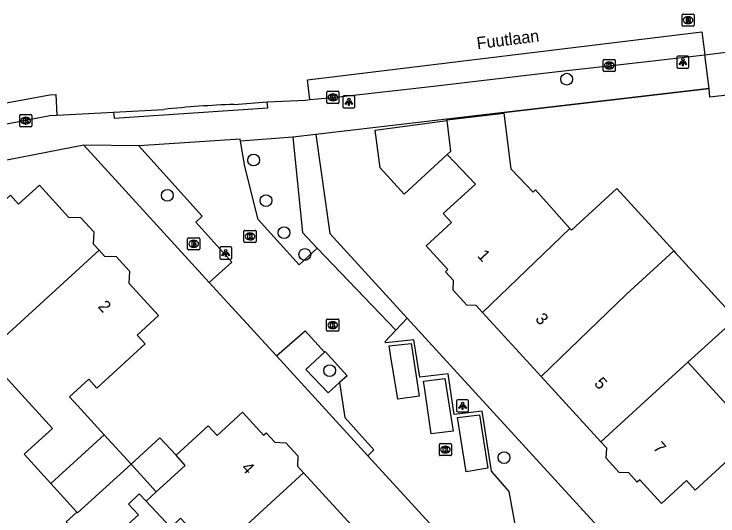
# Model space of a CAD drawing. Extents: x 161772 to 163123, y 383092 to 383917.
# Drawn here: x 162697.9 to 162756.3, y 383845.4 to 383887 of the extents above; entities that cross this region are included whole.
import ezdxf

# ---------------------------------------------------------------- set-up
doc = ezdxf.new("R2010")
doc.units = 0
for name, color, linetype in [('IMGEO_Boom', 7, 'Continuous'), ('IMGEO_Brandkraan', 7, 'Continuous'), ('IMGEO_Kolk', 7, 'Continuous'), ('IMGEO_Lichtpunt', 7, 'Continuous'), ('IMGEO_Muur', 7, 'Continuous'), ('IMGEO_Openbare_ruimte_label', 7, 'Continuous'), ('IMGEO_Pand', 7, 'Continuous'), ('IMGEO_Pand_nummerreeks', 7, 'Continuous'), ('IMGEO_Parkeervlak_open', 7, 'Continuous'), ('IMGEO_Rijbaan_lokaal_open', 7, 'Continuous'), ('IMGEO_Rioolput', 7, 'Continuous'), ('IMGEO_Voetpad_open', 7, 'Continuous'), ('IMGEO_Woonerf_open', 7, 'Continuous')]:
    doc.layers.add(name, color=color, linetype=linetype)

msp = doc.modelspace()

# ---------------------------------------------------------------- linework, layer by layer
at = {"layer": 'IMGEO_Boom'}
for centre in [(162743.756, 383881.623), (162717.784, 383874.917), (162710.639, 383871.994), (162718.813, 383871.56), (162720.315, 383868.9), (162722.035, 383867.091), (162724.097, 383857.469), (162738.557, 383850.255)]:
    msp.add_circle(centre, 0.489, dxfattribs=at)
at = {"layer": 'IMGEO_Brandkraan'}
for p, q in [((162712.317, 383867.548), (162712.317, 383868.4)), ((162712.392, 383868.474), (162713.244, 383868.474)), ((162713.318, 383868.4), (162713.318, 383867.548)), ((162712.828, 383867.694), (162712.803, 383867.694)), ((162712.805, 383868.254), (162712.83, 383868.254)), ((162713.244, 383867.474), (162712.392, 383867.474))]:
    msp.add_line(p, q, dxfattribs=at)
for points in [[(162712.317, 383867.548), (162712.317, 383868.4)], [(162712.392, 383868.474), (162713.244, 383868.474)], [(162713.318, 383868.4), (162713.318, 383867.548)], [(162712.665, 383868.174), (162712.665, 383867.774), (162712.878, 383867.774)], [(162712.896, 383868.174), (162712.665, 383868.174)], [(162712.844, 383868.093), (162712.79, 383868.093), (162712.79, 383868.017)], [(162712.79, 383868.017), (162712.843, 383868.017)], [(162712.852, 383867.941), (162712.79, 383867.941), (162712.79, 383867.86)], [(162712.79, 383867.86), (162712.852, 383867.86)], [(162713.244, 383867.474), (162712.392, 383867.474)]]:
    msp.add_lwpolyline(points, dxfattribs=at)
for centre, radius, start, end in [((162712.394, 383868.398), 0.0765, 91.55205, 178.44795), ((162712.394, 383868.398), 0.0765, 91.55205, 178.44795), ((162713.242, 383868.398), 0.0765, 1.55205, 88.44795), ((162713.242, 383868.398), 0.0765, 1.55205, 88.44795), ((162712.845, 383868.055), 0.0379, 267.82845, 90.93552), ((162712.853, 383867.9), 0.0404, 269.87594, 90.50774), ((162712.884, 383868.025), 0.251, 268.66757, 293.53466), ((162712.9, 383868.029), 0.145, 59.4692, 91.53667), ((162712.925, 383868.076), 0.0922, 285.51372, 58.15012), ((162712.93, 383867.884), 0.105, 301.31148, 78.98903), ((162712.394, 383867.55), 0.0765, 181.55205, 268.44795), ((162712.394, 383867.55), 0.0765, 181.55205, 268.44795), ((162713.242, 383867.55), 0.0765, 271.55205, 358.44795), ((162713.242, 383867.55), 0.0765, 271.55205, 358.44795)]:
    msp.add_arc(centre, radius, start, end, dxfattribs=at)
for centre, major_axis, ratio, start_param, end_param in [((162712.804, 383867.974), (-0.387, 0.002), 0.722429, 4.712389, 7.853982), ((162712.829, 383867.974), (-0.39, 0.002), 0.717154, 1.570796, 4.712389)]:
    msp.add_ellipse(centre, major_axis=major_axis, ratio=ratio, start_param=start_param, end_param=end_param, dxfattribs=at)
at = {"layer": 'IMGEO_Kolk'}
for p, q in [((162746.781, 383882.332), (162746.781, 383883.184)), ((162746.856, 383883.258), (162747.708, 383883.258)), ((162747.269, 383883.038), (162747.294, 383883.038)), ((162747.782, 383883.184), (162747.782, 383882.332)), ((162747.292, 383882.478), (162747.267, 383882.478)), ((162747.708, 383882.258), (162746.856, 383882.258)), ((162723.862, 383879.69), (162723.862, 383880.542)), ((162723.937, 383880.616), (162724.789, 383880.616)), ((162724.863, 383880.542), (162724.863, 383879.69)), ((162724.35, 383880.396), (162724.375, 383880.396)), ((162724.789, 383879.616), (162723.937, 383879.616)), ((162724.373, 383879.836), (162724.348, 383879.836)), ((162698.39, 383877.756), (162698.39, 383878.608)), ((162698.465, 383878.682), (162699.317, 383878.682)), ((162698.878, 383878.462), (162698.903, 383878.462)), ((162699.391, 383878.608), (162699.391, 383877.756)), ((162699.317, 383877.682), (162698.465, 383877.682)), ((162698.901, 383877.902), (162698.876, 383877.902)), ((162716.989, 383868.164), (162716.989, 383869.016)), ((162717.064, 383869.09), (162717.916, 383869.09)), ((162717.477, 383868.87), (162717.502, 383868.87)), ((162717.99, 383869.016), (162717.99, 383868.164)), ((162717.5, 383868.31), (162717.475, 383868.31)), ((162717.916, 383868.09), (162717.064, 383868.09)), ((162723.845, 383860.812), (162723.845, 383861.664)), ((162723.92, 383861.738), (162724.772, 383861.738)), ((162724.333, 383861.518), (162724.358, 383861.518)), ((162724.846, 383861.664), (162724.846, 383860.812)), ((162724.772, 383860.738), (162723.92, 383860.738)), ((162724.356, 383860.958), (162724.331, 383860.958)), ((162733.191, 383850.49), (162733.191, 383851.342)), ((162733.266, 383851.416), (162734.118, 383851.416)), ((162734.192, 383851.342), (162734.192, 383850.49)), ((162733.679, 383851.196), (162733.704, 383851.196)), ((162734.118, 383850.416), (162733.266, 383850.416)), ((162733.702, 383850.636), (162733.677, 383850.636))]:
    msp.add_line(p, q, dxfattribs=at)
for points in [[(162746.781, 383882.332), (162746.781, 383883.184)], [(162746.856, 383883.258), (162747.708, 383883.258)], [(162747.102, 383882.958), (162747.225, 383882.958), (162747.225, 383882.807), (162747.355, 383882.958), (162747.519, 383882.958), (162747.373, 383882.807), (162747.526, 383882.558), (162747.374, 383882.558), (162747.289, 383882.722), (162747.225, 383882.655), (162747.225, 383882.558), (162747.102, 383882.558), (162747.102, 383882.958)], [(162747.782, 383883.184), (162747.782, 383882.332)], [(162747.708, 383882.258), (162746.856, 383882.258)], [(162723.862, 383879.69), (162723.862, 383880.542)], [(162723.937, 383880.616), (162724.789, 383880.616)], [(162724.863, 383880.542), (162724.863, 383879.69)], [(162724.183, 383880.316), (162724.306, 383880.316), (162724.306, 383880.165), (162724.436, 383880.316), (162724.6, 383880.316), (162724.454, 383880.165), (162724.607, 383879.916), (162724.455, 383879.916), (162724.37, 383880.08), (162724.306, 383880.013), (162724.306, 383879.916), (162724.183, 383879.916), (162724.183, 383880.316)], [(162724.789, 383879.616), (162723.937, 383879.616)], [(162698.39, 383877.756), (162698.39, 383878.608)], [(162698.465, 383878.682), (162699.317, 383878.682)], [(162698.711, 383878.382), (162698.834, 383878.382), (162698.834, 383878.231), (162698.964, 383878.382), (162699.128, 383878.382), (162698.982, 383878.231), (162699.135, 383877.982), (162698.983, 383877.982), (162698.898, 383878.146), (162698.834, 383878.079), (162698.834, 383877.982), (162698.711, 383877.982), (162698.711, 383878.382)], [(162699.391, 383878.608), (162699.391, 383877.756)], [(162699.317, 383877.682), (162698.465, 383877.682)], [(162716.989, 383868.164), (162716.989, 383869.016)], [(162717.064, 383869.09), (162717.916, 383869.09)], [(162717.99, 383869.016), (162717.99, 383868.164)], [(162717.31, 383868.79), (162717.433, 383868.79), (162717.433, 383868.639), (162717.563, 383868.79), (162717.727, 383868.79), (162717.581, 383868.639), (162717.734, 383868.39), (162717.582, 383868.39), (162717.497, 383868.554), (162717.433, 383868.487), (162717.433, 383868.39), (162717.31, 383868.39), (162717.31, 383868.79)], [(162717.916, 383868.09), (162717.064, 383868.09)], [(162723.845, 383860.812), (162723.845, 383861.664)], [(162723.92, 383861.738), (162724.772, 383861.738)], [(162724.166, 383861.438), (162724.289, 383861.438), (162724.289, 383861.287), (162724.419, 383861.438), (162724.583, 383861.438), (162724.437, 383861.287), (162724.59, 383861.038), (162724.438, 383861.038), (162724.353, 383861.202), (162724.289, 383861.135), (162724.289, 383861.038), (162724.166, 383861.038), (162724.166, 383861.438)], [(162724.846, 383861.664), (162724.846, 383860.812)], [(162724.772, 383860.738), (162723.92, 383860.738)], [(162733.191, 383850.49), (162733.191, 383851.342)], [(162733.266, 383851.416), (162734.118, 383851.416)], [(162734.192, 383851.342), (162734.192, 383850.49)], [(162733.512, 383851.116), (162733.635, 383851.116), (162733.635, 383850.965), (162733.765, 383851.116), (162733.929, 383851.116), (162733.783, 383850.965), (162733.936, 383850.716), (162733.784, 383850.716), (162733.699, 383850.88), (162733.635, 383850.813), (162733.635, 383850.716), (162733.512, 383850.716), (162733.512, 383851.116)], [(162734.118, 383850.416), (162733.266, 383850.416)]]:
    msp.add_lwpolyline(points, dxfattribs=at)
for centre, start, end in [((162746.858, 383883.182), 91.55205, 178.44795), ((162746.858, 383883.182), 91.55205, 178.44795), ((162747.706, 383883.182), 1.55205, 88.44795), ((162747.706, 383883.182), 1.55205, 88.44795), ((162746.858, 383882.334), 181.55205, 268.44795), ((162746.858, 383882.334), 181.55205, 268.44795), ((162747.706, 383882.334), 271.55205, 358.44795), ((162747.706, 383882.334), 271.55205, 358.44795), ((162723.939, 383880.54), 91.55205, 178.44795), ((162723.939, 383880.54), 91.55205, 178.44795), ((162724.787, 383880.54), 1.55205, 88.44795), ((162724.787, 383880.54), 1.55205, 88.44795), ((162723.939, 383879.692), 181.55205, 268.44795), ((162723.939, 383879.692), 181.55205, 268.44795), ((162724.787, 383879.692), 271.55205, 358.44795), ((162724.787, 383879.692), 271.55205, 358.44795), ((162698.467, 383878.606), 91.55205, 178.44795), ((162698.467, 383878.606), 91.55205, 178.44795), ((162699.315, 383878.606), 1.55205, 88.44795), ((162699.315, 383878.606), 1.55205, 88.44795), ((162698.467, 383877.758), 181.55205, 268.44795), ((162698.467, 383877.758), 181.55205, 268.44795), ((162699.315, 383877.758), 271.55205, 358.44795), ((162699.315, 383877.758), 271.55205, 358.44795), ((162717.066, 383869.014), 91.55205, 178.44795), ((162717.066, 383869.014), 91.55205, 178.44795), ((162717.914, 383869.014), 1.55205, 88.44795), ((162717.914, 383869.014), 1.55205, 88.44795), ((162717.066, 383868.166), 181.55205, 268.44795), ((162717.066, 383868.166), 181.55205, 268.44795), ((162717.914, 383868.166), 271.55205, 358.44795), ((162717.914, 383868.166), 271.55205, 358.44795), ((162723.922, 383861.662), 91.55205, 178.44795), ((162723.922, 383861.662), 91.55205, 178.44795), ((162724.77, 383861.662), 1.55205, 88.44795), ((162724.77, 383861.662), 1.55205, 88.44795), ((162723.922, 383860.814), 181.55205, 268.44795), ((162723.922, 383860.814), 181.55205, 268.44795), ((162724.77, 383860.814), 271.55205, 358.44795), ((162724.77, 383860.814), 271.55205, 358.44795), ((162733.268, 383851.34), 91.55205, 178.44795), ((162733.268, 383851.34), 91.55205, 178.44795), ((162734.116, 383851.34), 1.55205, 88.44795), ((162734.116, 383851.34), 1.55205, 88.44795), ((162733.268, 383850.492), 181.55205, 268.44795), ((162733.268, 383850.492), 181.55205, 268.44795), ((162734.116, 383850.492), 271.55205, 358.44795), ((162734.116, 383850.492), 271.55205, 358.44795)]:
    msp.add_arc(centre, 0.0765, start, end, dxfattribs=at)
for centre, major_axis, ratio, start_param, end_param in [((162747.268, 383882.758), (-0.387, 0.002), 0.722429, 4.712389, 7.853982), ((162747.293, 383882.758), (-0.39, 0.002), 0.717154, 1.570796, 4.712389), ((162724.349, 383880.116), (-0.387, 0.002), 0.722429, 4.712389, 7.853982), ((162724.374, 383880.116), (-0.39, 0.002), 0.717154, 1.570796, 4.712389), ((162698.877, 383878.182), (-0.387, 0.002), 0.722429, 4.712389, 7.853982), ((162698.902, 383878.182), (-0.39, 0.002), 0.717154, 1.570796, 4.712389), ((162717.476, 383868.59), (-0.387, 0.002), 0.722429, 4.712389, 7.853982), ((162717.501, 383868.59), (-0.39, 0.002), 0.717154, 1.570796, 4.712389), ((162724.332, 383861.238), (-0.387, 0.002), 0.722429, 4.712389, 7.853982), ((162724.357, 383861.238), (-0.39, 0.002), 0.717154, 1.570796, 4.712389), ((162733.678, 383850.916), (-0.387, 0.002), 0.722429, 4.712389, 7.853982), ((162733.703, 383850.916), (-0.39, 0.002), 0.717154, 1.570796, 4.712389)]:
    msp.add_ellipse(centre, major_axis=major_axis, ratio=ratio, start_param=start_param, end_param=end_param, dxfattribs=at)
at = {"layer": 'IMGEO_Lichtpunt'}
for p, q in [((162752.887, 383883.442), (162752.887, 383882.635)), ((162752.887, 383883.442), (162752.887, 383882.635)), ((162753.789, 383883.537), (162752.981, 383883.537)), ((162753.789, 383883.537), (162752.981, 383883.537)), ((162753.883, 383882.635), (162753.883, 383883.442)), ((162753.883, 383882.635), (162753.883, 383883.442)), ((162752.981, 383882.541), (162753.789, 383882.541)), ((162752.981, 383882.541), (162753.789, 383882.541)), ((162725.188, 383880.158), (162725.188, 383879.351)), ((162725.188, 383880.158), (162725.188, 383879.351)), ((162726.09, 383880.253), (162725.282, 383880.253)), ((162726.09, 383880.253), (162725.282, 383880.253)), ((162726.184, 383879.351), (162726.184, 383880.158)), ((162726.184, 383879.351), (162726.184, 383880.158)), ((162725.282, 383879.257), (162726.09, 383879.257)), ((162725.282, 383879.257), (162726.09, 383879.257)), ((162715.878, 383867.713), (162715.07, 383867.713)), ((162715.878, 383867.713), (162715.07, 383867.713)), ((162714.976, 383867.618), (162714.976, 383866.811)), ((162714.976, 383867.618), (162714.976, 383866.811)), ((162715.972, 383866.811), (162715.972, 383867.618)), ((162715.972, 383866.811), (162715.972, 383867.618)), ((162715.07, 383866.717), (162715.878, 383866.717)), ((162715.07, 383866.717), (162715.878, 383866.717)), ((162734.619, 383854.958), (162734.619, 383854.151)), ((162734.619, 383854.958), (162734.619, 383854.151)), ((162735.521, 383855.053), (162734.713, 383855.053)), ((162735.521, 383855.053), (162734.713, 383855.053)), ((162735.615, 383854.151), (162735.615, 383854.958)), ((162735.615, 383854.151), (162735.615, 383854.958)), ((162734.713, 383854.057), (162735.521, 383854.057)), ((162734.713, 383854.057), (162735.521, 383854.057))]:
    msp.add_line(p, q, dxfattribs=at)
for points in [[(162753.261, 383883.106), (162753.3, 383883.078), (162753.112, 383882.816), (162753.074, 383882.843), (162753.261, 383883.106)], [(162753.363, 383883.058), (162753.41, 383883.058), (162753.41, 383882.736), (162753.363, 383882.736), (162753.363, 383883.058)], [(162753.473, 383883.078), (162753.511, 383883.105), (162753.698, 383882.843), (162753.659, 383882.815), (162753.473, 383883.078)], [(162725.562, 383879.822), (162725.601, 383879.794), (162725.413, 383879.532), (162725.375, 383879.559), (162725.562, 383879.822)], [(162725.664, 383879.774), (162725.711, 383879.774), (162725.711, 383879.452), (162725.664, 383879.452), (162725.664, 383879.774)], [(162725.774, 383879.794), (162725.812, 383879.821), (162725.999, 383879.559), (162725.96, 383879.531), (162725.774, 383879.794)], [(162715.35, 383867.282), (162715.389, 383867.254), (162715.201, 383866.992), (162715.163, 383867.019), (162715.35, 383867.282)], [(162715.452, 383867.234), (162715.499, 383867.234), (162715.499, 383866.912), (162715.452, 383866.912), (162715.452, 383867.234)], [(162715.562, 383867.254), (162715.6, 383867.281), (162715.787, 383867.019), (162715.748, 383866.991), (162715.562, 383867.254)], [(162734.993, 383854.622), (162735.032, 383854.594), (162734.844, 383854.332), (162734.806, 383854.359), (162734.993, 383854.622)], [(162735.095, 383854.574), (162735.142, 383854.574), (162735.142, 383854.252), (162735.095, 383854.252), (162735.095, 383854.574)], [(162735.205, 383854.594), (162735.243, 383854.621), (162735.43, 383854.359), (162735.391, 383854.331), (162735.205, 383854.594)]]:
    msp.add_lwpolyline(points, dxfattribs=at)
for centre in [(162753.386, 383883.24), (162725.687, 383879.956), (162715.475, 383867.416), (162735.118, 383854.756)]:
    msp.add_circle(centre, 0.0994, dxfattribs=at)
for centre, start, end in [((162752.981, 383883.442), 90, 180), ((162752.981, 383883.442), 90, 180), ((162753.789, 383883.442), 0, 90), ((162753.789, 383883.442), 0, 90), ((162752.981, 383882.635), 180, 270), ((162752.981, 383882.635), 180, 270), ((162753.789, 383882.635), 270, 0), ((162753.789, 383882.635), 270, 360), ((162725.282, 383880.158), 90, 180), ((162725.282, 383880.158), 90, 180), ((162726.09, 383880.158), 0, 90), ((162726.09, 383880.158), 0, 90), ((162725.282, 383879.351), 180, 270), ((162725.282, 383879.351), 180, 270), ((162726.09, 383879.351), 270, 0), ((162726.09, 383879.351), 270, 360), ((162715.07, 383867.618), 90, 180), ((162715.07, 383867.618), 90, 180), ((162715.878, 383867.618), 0, 90), ((162715.878, 383867.618), 0, 90), ((162715.07, 383866.811), 180, 270), ((162715.07, 383866.811), 180, 270), ((162715.878, 383866.811), 270, 0), ((162715.878, 383866.811), 270, 360), ((162734.713, 383854.958), 90, 180), ((162734.713, 383854.958), 90, 180), ((162735.521, 383854.958), 0, 90), ((162735.521, 383854.958), 0, 90), ((162734.713, 383854.151), 180, 270), ((162734.713, 383854.151), 180, 270), ((162735.521, 383854.151), 270, 0), ((162735.521, 383854.151), 270, 360)]:
    msp.add_arc(centre, 0.0946, start, end, dxfattribs=at)
at = {"layer": 'IMGEO_Muur'}
for points in [[(162733.821, 383878.307), (162755.559, 383880.857)], [(162711.353, 383850.446), (162710.022, 383851.9), (162707.622, 383849.703)]]:
    msp.add_lwpolyline(points, dxfattribs=at)
at = {"layer": 'IMGEO_Pand'}
for points in [[(162733.835, 383878.203), (162733.829, 383878.253), (162738.525, 383878.816), (162739.122, 383874.186), (162740.423, 383872.824), (162740.961, 383872.26), (162741.156, 383872.446), (162744.018, 383869.256)], [(162733.844, 383875.389), (162730.278, 383872.105), (162728.292, 383874.283), (162727.874, 383877.406), (162733.835, 383878.203)], [(162733.844, 383875.389), (162734.14, 383875.662), (162733.835, 383878.203)], [(162736.757, 383862.287), (162736.239, 383862.852), (162735.468, 383862.885), (162734.334, 383864.122), (162734.37, 383864.936), (162733.702, 383865.665), (162733.894, 383865.841), (162732.095, 383867.804), (162734.201, 383869.735), (162733.516, 383870.482), (162736.181, 383872.913), (162733.844, 383875.389)], [(162689.968, 383871.322), (162692.724, 383871.848), (162693.82, 383869.782), (162693.121, 383869.135), (162693.748, 383868.458), (162697.623, 383872.002), (162698.298, 383871.264), (162700.024, 383872.844), (162702.448, 383870.195), (162703.437, 383870.151), (162704.53, 383868.956), (162704.487, 383867.981), (162704.972, 383867.452)], [(162744.018, 383869.256), (162744.152, 383869.107), (162747.914, 383872.555), (162752.632, 383867.391)], [(162736.757, 383862.287), (162744.018, 383869.256)], [(162695.504, 383858.806), (162704.972, 383867.452)], [(162704.972, 383867.452), (162705.419, 383866.964), (162706.383, 383866.921), (162707.487, 383865.715), (162707.443, 383864.726), (162709.899, 383862.042), (162708.122, 383860.416), (162708.798, 383859.679), (162705.11, 383856.304), (162704.785, 383856.007), (162704.11, 383856.745), (162702.52, 383855.29), (162703.187, 383854.56), (162705.383, 383852.155)], [(162741.621, 383856.98), (162748.683, 383863.775), (162752.632, 383867.391)], [(162752.632, 383867.391), (162752.76, 383867.251), (162757.767, 383861.771), (162753.809, 383858.155)], [(162741.621, 383856.98), (162736.757, 383862.287)], [(162700.975, 383848.103), (162698.759, 383850.548), (162701.11, 383852.678), (162698.568, 383855.457), (162695.504, 383858.806)], [(162753.809, 383858.155), (162759.079, 383852.387), (162759.63, 383852.892), (162761.621, 383854.718), (162763.389, 383852.789), (162762.302, 383851.793), (162758.616, 383848.414), (162757.121, 383850.046), (162754.416, 383847.566), (162753.698, 383848.349), (162751.622, 383846.447), (162749.818, 383848.416), (162749.609, 383848.224), (162748.904, 383848.994), (162748.116, 383849.028), (162747.031, 383850.211), (162747.067, 383851.037), (162746.59, 383851.558)], [(162753.809, 383858.155), (162746.59, 383851.558)], [(162746.59, 383851.558), (162741.621, 383856.98)], [(162709.718, 383847.414), (162712.117, 383849.611), (162711.353, 383850.446), (162714.032, 383852.898), (162714.769, 383852.092), (162716.875, 383854.02), (162718.611, 383852.122), (162718.828, 383852.321), (162719.553, 383851.529), (162720.464, 383851.489), (162721.461, 383850.4), (162721.422, 383849.532), (162721.925, 383848.982)], [(162700.975, 383848.103), (162705.383, 383852.155)], [(162705.383, 383852.155), (162707.622, 383849.703)], [(162707.622, 383849.703), (162703.185, 383845.664), (162703.118, 383845.738)], [(162707.622, 383849.703), (162709.718, 383847.414)], [(162721.925, 383848.982), (162714.543, 383842.225)], [(162721.925, 383848.982), (162726.833, 383843.62)], [(162703.118, 383845.738), (162700.975, 383848.103)], [(162708.882, 383846.649), (162708.308, 383847.264), (162707.424, 383846.404), (162708.241, 383845.503), (162704.655, 383842.254), (162702.23, 383844.931), (162703.118, 383845.738)], [(162708.882, 383846.649), (162709.718, 383847.414)], [(162714.543, 383842.225), (162711.725, 383845.223), (162710.92, 383844.47), (162708.882, 383846.649)]]:
    msp.add_lwpolyline(points, dxfattribs=at)
at = {"layer": 'IMGEO_Parkeervlak_open'}
for points in [[(162731.356, 383856.466), (162731.519, 383855.338), (162729.735, 383855.091), (162729.164, 383858.614), (162729.024, 383859.525), (162730.846, 383859.726), (162731.356, 383856.466)], [(162732.503, 383852.216), (162731.975, 383855.894), (162731.865, 383856.602), (162733.655, 383856.817), (162734.339, 383852.447), (162732.503, 383852.216)], [(162735.404, 383849.085), (162734.7, 383853.585), (162736.516, 383853.806), (162737.212, 383849.369), (162735.404, 383849.085)]]:
    msp.add_lwpolyline(points, dxfattribs=at)
at = {"layer": 'IMGEO_Rijbaan_lokaal_open'}
for points in [[(162722.462, 383879.931), (162722.261, 383881.579), (162754.96, 383885.553), (162755.193, 383883.64)], [(162755.193, 383883.64), (162758.931, 383884.111), (162761.816, 383884.439)], [(162685.691, 383875.698), (162685.356, 383877.472), (162700.9, 383880.333), (162701.382, 383880.355), (162701.461, 383878.644)], [(162718.923, 383879.756), (162722.087, 383879.894), (162722.462, 383879.931)], [(162716.187, 383879.536), (162718.923, 383879.756)], [(162701.461, 383878.644), (162706.179, 383878.893)], [(162706.179, 383878.893), (162710.336, 383879.117)]]:
    msp.add_lwpolyline(points, dxfattribs=at)
msp.add_arc((162719.212, 383796.238), 83.353, 92.07954, 96.11257, dxfattribs=at)
at = {"layer": 'IMGEO_Rioolput'}
for p, q in [((162753.314, 383886.093), (162753.314, 383886.945)), ((162753.389, 383887.019), (162754.241, 383887.019)), ((162754.315, 383886.945), (162754.315, 383886.093)), ((162753.802, 383886.799), (162753.827, 383886.799)), ((162754.241, 383886.019), (162753.389, 383886.019)), ((162753.825, 383886.239), (162753.8, 383886.239))]:
    msp.add_line(p, q, dxfattribs=at)
for points in [[(162753.314, 383886.093), (162753.314, 383886.945)], [(162753.389, 383887.019), (162754.241, 383887.019)], [(162754.315, 383886.945), (162754.315, 383886.093)], [(162753.903, 383886.717), (162753.651, 383886.719), (162753.651, 383886.319)], [(162753.651, 383886.319), (162753.775, 383886.319), (162753.775, 383886.481), (162753.786, 383886.481)], [(162753.829, 383886.638), (162753.775, 383886.638), (162753.775, 383886.557)], [(162753.775, 383886.557), (162753.827, 383886.557)], [(162753.833, 383886.452), (162753.904, 383886.319), (162754.044, 383886.319), (162753.979, 383886.445)], [(162754.241, 383886.019), (162753.389, 383886.019)]]:
    msp.add_lwpolyline(points, dxfattribs=at)
for centre, radius, start, end in [((162753.391, 383886.943), 0.0765, 91.55205, 178.44795), ((162753.391, 383886.943), 0.0765, 91.55205, 178.44795), ((162754.239, 383886.943), 0.0765, 1.55205, 88.44795), ((162754.239, 383886.943), 0.0765, 1.55205, 88.44795), ((162753.785, 383886.428), 0.0533, 26.02933, 88.69889), ((162753.811, 383886.746), 0.19, 274.7715, 282.96867), ((162753.835, 383886.542), 0.0964, 77.00612, 93.18647), ((162753.849, 383886.599), 0.0378, 276.66336, 79.67722), ((162753.902, 383886.607), 0.109, 350.36119, 89.41601), ((162753.9, 383886.607), 0.112, 277.58423, 350.98172), ((162753.884, 383886.392), 0.108, 29.51342, 73.79051), ((162753.391, 383886.095), 0.0765, 181.55205, 268.44795), ((162753.391, 383886.095), 0.0765, 181.55205, 268.44795), ((162754.239, 383886.095), 0.0765, 271.55205, 358.44795), ((162754.239, 383886.095), 0.0765, 271.55205, 358.44795)]:
    msp.add_arc(centre, radius, start, end, dxfattribs=at)
for centre, major_axis, ratio, start_param, end_param in [((162753.801, 383886.519), (-0.387, 0.002), 0.722429, 4.712389, 7.853982), ((162753.826, 383886.519), (-0.39, 0.002), 0.717154, 1.570796, 4.712389)]:
    msp.add_ellipse(centre, major_axis=major_axis, ratio=ratio, start_param=start_param, end_param=end_param, dxfattribs=at)
at = {"layer": 'IMGEO_Voetpad_open'}
for points in [[(162722.462, 383879.931), (162724.367, 383880.118), (162732.711, 383881.049), (162742.284, 383882.19), (162750.187, 383883.054), (162755.193, 383883.64)], [(162755.559, 383880.857), (162755.193, 383883.64)], [(162755.559, 383880.857), (162733.821, 383878.307), (162722.946, 383877.029)], [(162758.734, 383880.499), (162755.624, 383880.136), (162755.559, 383880.857)], [(162706.179, 383878.893), (162706.215, 383878.395), (162718.959, 383879.258), (162718.923, 383879.756)], [(162689.273, 383876.385), (162700.897, 383878.614), (162701.461, 383878.644)], [(162722.946, 383877.029), (162721.042, 383876.817)], [(162722.946, 383877.029), (162724.098, 383868.834), (162730.524, 383861.81)], [(162716.7, 383876.475), (162716.678, 383876.637), (162708.258, 383876.089)], [(162721.042, 383876.817), (162716.7, 383876.475)], [(162723.051, 383867.628), (162721.929, 383866.576), (162721.56, 383866.234), (162718.155, 383869.995), (162717.067, 383874.38), (162716.7, 383876.475)], [(162721.042, 383876.817), (162721.849, 383868.919), (162723.051, 383867.628)], [(162703.698, 383876.155), (162686.356, 383872.795)], [(162714.107, 383864.78), (162703.698, 383876.155)], [(162708.258, 383876.089), (162703.698, 383876.155)], [(162708.258, 383876.089), (162713.52, 383870.28), (162712.984, 383869.768), (162715.991, 383866.455), (162714.107, 383864.78)], [(162729.577, 383860.807), (162723.051, 383867.628)], [(162729.577, 383860.807), (162730.524, 383861.81)], [(162730.524, 383861.81), (162755.56, 383834.448)], [(162740.251, 383843.036), (162739.659, 383843.66), (162738.968, 383847.458), (162737.504, 383849.134), (162736.729, 383854.09), (162734.412, 383853.837), (162733.929, 383857.188), (162731.578, 383856.921), (162731.083, 383860.009), (162728.747, 383859.765), (162728.674, 383859.851), (162729.577, 383860.807)]]:
    msp.add_lwpolyline(points, dxfattribs=at)
at = {"layer": 'IMGEO_Woonerf_open'}
for points in [[(162714.107, 383864.78), (162719.685, 383858.685)], [(162719.685, 383858.685), (162722.06, 383860.751), (162723.673, 383859.004)], [(162724.911, 383856.479), (162724.892, 383856.461), (162723.961, 383855.632), (162722.13, 383857.556), (162723.673, 383859.004)], [(162723.673, 383859.004), (162723.734, 383859.052), (162725.54, 383857.039), (162724.911, 383856.479)], [(162719.685, 383858.685), (162727.254, 383850.414)], [(162724.911, 383856.479), (162725.354, 383853.571), (162727.755, 383850.89), (162727.254, 383850.414)], [(162727.254, 383850.414), (162733.883, 383843.17)]]:
    msp.add_lwpolyline(points, dxfattribs=at)

# ---------------------------------------------------------------- texts
at = {"layer": 'IMGEO_Openbare_ruimte_label'}
msp.add_text('Fuutlaan', height=1, rotation=7.06814, dxfattribs=at).set_placement((162736.351, 383884.11))
at = {"layer": 'IMGEO_Pand_nummerreeks'}
for s, rotation, p in [('1', 312.43877, (162736.286, 383866.954)), ('2', 312.32601, (162704.823, 383862.743)), ('3', 312.43711, (162741.091, 383861.699)), ('5', 312.43711, (162745.973, 383856.36)), ('7', 312.43711, (162750.854, 383851.02)), ('4', 312.61008, (162716.714, 383849.351))]:
    msp.add_text(s, height=1, rotation=rotation, dxfattribs=at).set_placement(p)

doc.saveas('drawing.dxf')
